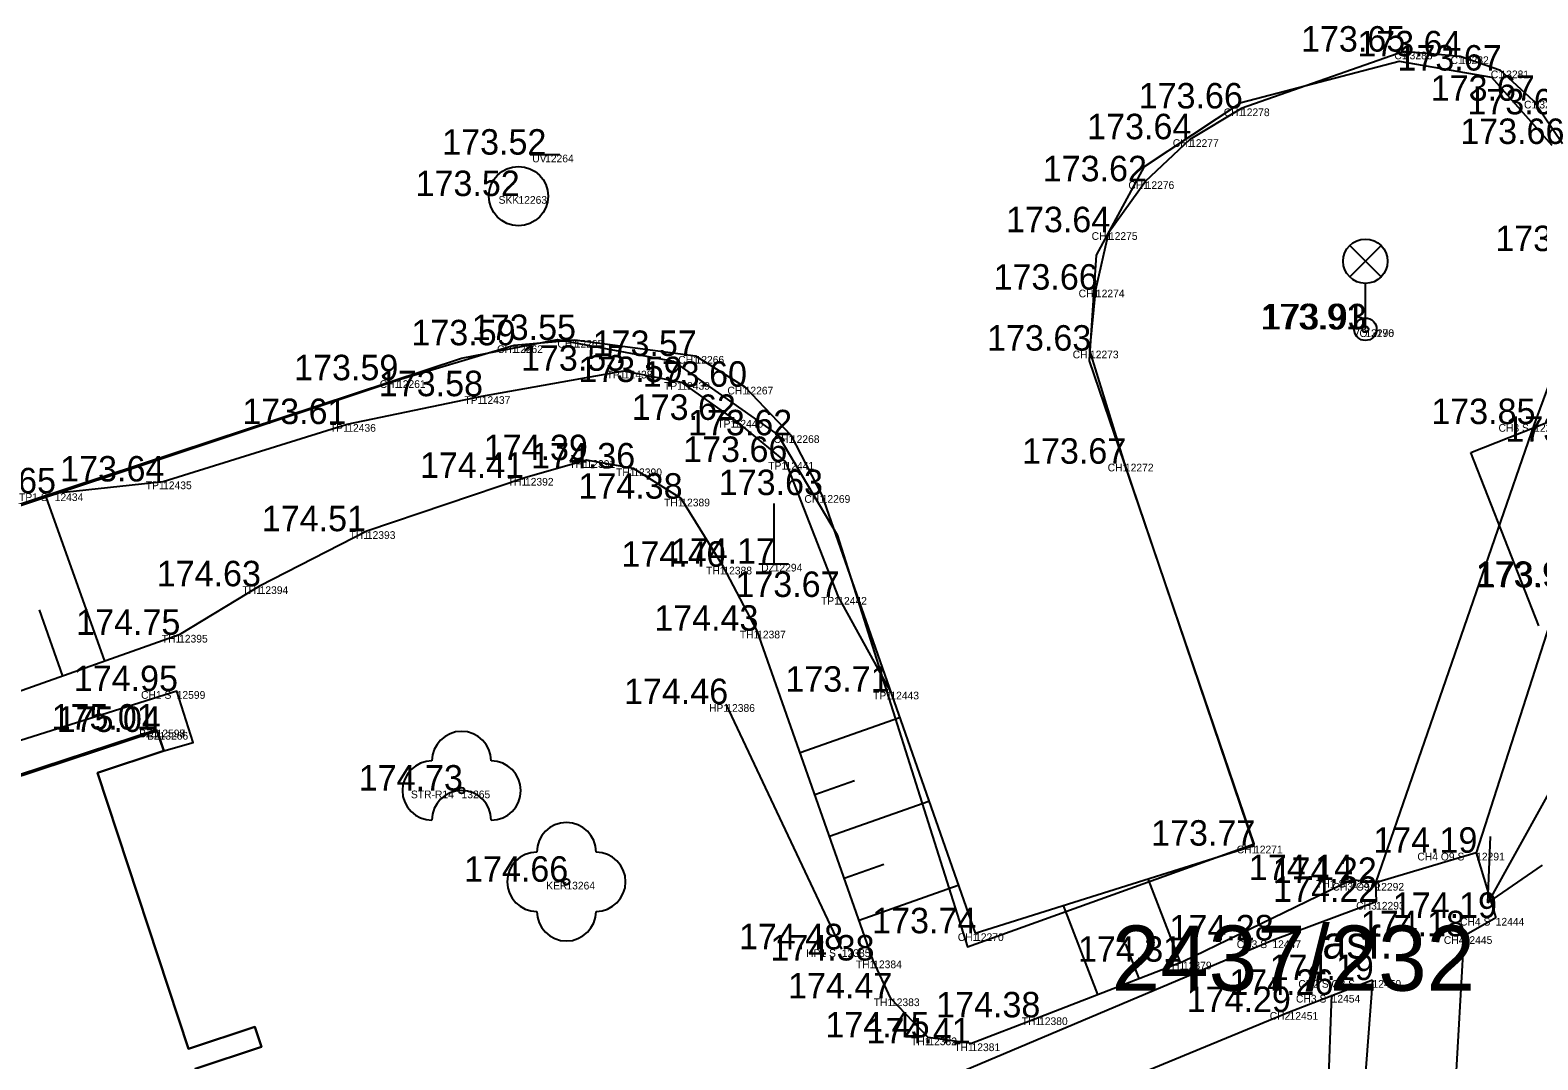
# Model space of a CAD drawing. Extents: x -566117 to -565580, y -1202428 to -1201938.
# Drawn here: x -565707.63 to -565682.18, y -1202215.92 to -1202198.53 of the extents above; entities that cross this region are included whole.
import ezdxf

# ---------------------------------------------------------------- set-up
doc = ezdxf.new("R2010")
doc.units = 0
for name, color, linetype in [('(Construction', 7, 'Continuous'), ('(Construction)', 7, 'Continuous'), ('1029', 7, 'Continuous'), ('Bod', 7, 'Continuous'), ('BUOVY_NEMĚŘ', 7, 'Continuous'), ('CIZÍ_NADZEM', 7, 'Continuous'), ('Implicitní', 7, 'Continuous'), ('Kanalizace', 7, 'Continuous'), ('Katastr', 7, 'Continuous'), ('Kod', 7, 'Continuous'), ('POMOC_POPIS', 7, 'Continuous'), ('Vrstva 59', 7, 'Continuous'), ('Vrstva 61', 7, 'Continuous'), ('Výška', 7, 'Continuous'), ('ZELEŇ', 7, 'Continuous'), ('ZN_DOPLŇKOVÉ', 7, 'Continuous'), ('Zpevněné plohy', 7, 'Continuous'), ('Číslo', 7, 'Continuous')]:
    doc.layers.add(name, color=color, linetype=linetype)

# ---------------------------------------------------------------- blocks, each defined once
blk = doc.blocks.new('1029$2')
at = {"layer": 'Katastr'}
for p, q in [((0, 3.001), (-0.501, 2)), ((0, 0), (0, 3.001)), ((0, 3.001), (0.501, 2))]:
    blk.add_line(p, q, dxfattribs=at)
blk = doc.blocks.new('A$C69D74C1E')
at = {"layer": 'Katastr'}
for p, q in [((339.73, -143.82), (364.58, -135.63)), ((381.62, -137.22), (384.32, -136.15)), ((382.77, -140.15), (381.62, -137.22))]:
    blk.add_line(p, q, dxfattribs=at)
for points in [[(364.58, -135.63), (366.2, -135.31), (368.15, -135.68), (369.92, -136.92), (370.92, -138.61), (373.12, -145.57), (377.96, -143.83), (375.18, -135.67), (375.3, -133.89), (376.11, -132.39), (377.74, -131.31), (380.41, -130.61), (381.97, -130.88), (382.99, -132.03)], [(353.12, -163.54), (350.65, -156.03), (349.01, -156.57), (348.17, -154.01), (349.8, -153.47), (347.31, -145.92), (359.44, -141.92), (359.55, -142.26), (358.43, -142.63), (359.97, -147.29), (361.09, -146.92), (361.2, -147.26), (360.08, -147.63), (362.42, -154.68), (363.54, -154.31), (363.65, -154.65), (362.53, -155.02), (364.03, -159.55), (365.15, -159.18), (365.26, -159.52), (364.12, -159.9)]]:
    blk.add_lwpolyline(points, dxfattribs=at)
at = {"layer": '1029', "rotation": 151}
blk.add_blockref('1029$2', (383.36, -142.2), dxfattribs=at)
at = {"layer": 'Katastr'}
blk.add_text('2437/232', height=1.1, dxfattribs=at).set_placement((375.557, -146.31))
blk = doc.blocks.new('STROM')
at = {"layer": 'ZELEŇ'}
blk.add_circle((0, 0), 0.05, dxfattribs=at)
for centre, start, end in [((0, 0.5), 0, 180), ((-0.5, 0), 90, 270), ((0.5, 0), 270, 90), ((0, -0.5), 0, 180)]:
    blk.add_arc(centre, 0.5, start, end, dxfattribs=at)
blk = doc.blocks.new('3.13')
at = {"layer": 'ZELEŇ'}
blk.add_circle((0, 0), 0.1, dxfattribs=at)
for centre, start, end in [((0, 1), 0, 180), ((-1, 0), 90, 270), ((1, 0), 270, 90), ((0, -1), 180, 0)]:
    blk.add_arc(centre, 1, start, end, dxfattribs=at)
blk = doc.blocks.new('VP')
at = {"layer": 'Kanalizace'}
blk.add_line((-0.25, 0), (0.25, 0), dxfattribs=at)
blk = doc.blocks.new('SAK')
at = {"layer": 'Kanalizace'}
blk.add_circle((0, 0), 0.5, dxfattribs=at)
blk = doc.blocks.new('POINT_DISPLAY')
at = {"layer": 'Implicitní'}
blk.add_line((0, 0), (0, 0), dxfattribs=at)
blk = doc.blocks.new('LA')
at = {"layer": 'CIZÍ_NADZEM'}
for p, q in [((-0.265, 1.415), (0.265, 0.885)), ((-0.265, 0.885), (0.265, 1.415)), ((0, 0), (0, 0.775))]:
    blk.add_line(p, q, dxfattribs=at)
for centre, radius in [((0, 1.15), 0.375), ((0, 0), 0.19), ((0, 0), 0.05)]:
    blk.add_circle(centre, radius, dxfattribs=at)
blk = doc.blocks.new('5.270_1')
at = {"layer": 'ZN_DOPLŇKOVÉ'}
for p, q in [((0, 1.018), (0, 0)), ((-0.25, 0), (0.25, 0))]:
    blk.add_line(p, q, dxfattribs=at)

msp = doc.modelspace()

# ---------------------------------------------------------------- linework, layer by layer
at = {"layer": '(Construction'}
for p, q in [((-565706.376, -1202209.186), (-565707.362, -1202206.407)), ((-565707.083, -1202209.436), (-565707.479, -1202208.319)), ((-565694.636, -1202210.727), (-565692.956, -1202210.136)), ((-565694.387, -1202211.434), (-565693.715, -1202211.198)), ((-565694.138, -1202212.142), (-565692.46, -1202211.551)), ((-565693.889, -1202212.849), (-565693.219, -1202212.613)), ((-565688.209, -1202214.275), (-565688.755, -1202212.861)), ((-565693.64, -1202213.557), (-565691.964, -1202212.967)), ((-565689.607, -1202214.816), (-565690.189, -1202213.312)), ((-565688.908, -1202214.545), (-565689.134, -1202213.962))]:
    msp.add_line(p, q, dxfattribs=at)
at = {"layer": '(Construction)'}
msp.add_line((-565717.64, -1202214.32), (-565705.5, -1202210.34), dxfattribs=at)
at = {"layer": 'BUOVY_NEMĚŘ'}
msp.add_lwpolyline([(-565701.39, -1202222.75), (-565702.51, -1202223.12), (-565704.85, -1202216.07), (-565703.73, -1202215.7), (-565703.84, -1202215.36), (-565704.96, -1202215.73), (-565706.5, -1202211.07), (-565705.38, -1202210.7), (-565705.5, -1202210.34)], dxfattribs=at)
at = {"layer": 'ZELEŇ'}
msp.add_line((-565693.93, -1202214.05), (-565695.88, -1202209.91), dxfattribs=at)
at = {"layer": 'Zpevněné plohy'}
for p, q in [((-565682.81, -1202199.21), (-565683.49, -1202198.97)), ((-565682.25, -1202199.72), (-565682.81, -1202199.21)), ((-565688.05, -1202200.37), (-565687.19, -1202199.85)), ((-565681.76, -1202200.45), (-565682.25, -1202199.72)), ((-565688.8, -1202201.08), (-565688.05, -1202200.37)), ((-565689.42, -1202201.94), (-565688.8, -1202201.08)), ((-565689.64, -1202202.91), (-565689.42, -1202201.94)), ((-565689.74, -1202203.94), (-565689.64, -1202202.91)), ((-565701.44, -1202204.44), (-565699.46, -1202203.85)), ((-565699.46, -1202203.85), (-565698.44, -1202203.76)), ((-565698.44, -1202203.76), (-565696.4, -1202204.03)), ((-565689.15, -1202205.85), (-565689.74, -1202203.94)), ((-565696.4, -1202204.03), (-565695.57, -1202204.55)), ((-565718.15, -1202209.99), (-565701.44, -1202204.44)), ((-565700.01, -1202204.71), (-565697.61, -1202204.28)), ((-565697.61, -1202204.28), (-565696.64, -1202204.47)), ((-565696.64, -1202204.47), (-565695.74, -1202205.11)), ((-565702.28, -1202205.18), (-565700.01, -1202204.71)), ((-565695.57, -1202204.55), (-565694.79, -1202205.37)), ((-565705.39, -1202206.15), (-565702.28, -1202205.18)), ((-565695.74, -1202205.11), (-565694.88, -1202205.82)), ((-565694.79, -1202205.37), (-565694.27, -1202206.38)), ((-565698.24, -1202205.79), (-565699.28, -1202206.09)), ((-565697.45, -1202205.93), (-565698.24, -1202205.79)), ((-565696.64, -1202206.44), (-565697.45, -1202205.93)), ((-565694.88, -1202205.82), (-565693.99, -1202208.1)), ((-565686.97, -1202212.3), (-565689.15, -1202205.85)), ((-565707.22, -1202206.35), (-565705.39, -1202206.15)), ((-565699.28, -1202206.09), (-565701.95, -1202206.99)), ((-565695.93, -1202207.59), (-565696.64, -1202206.44)), ((-565694.27, -1202206.38), (-565691.68, -1202213.78)), ((-565701.95, -1202206.99), (-565703.76, -1202207.92)), ((-565695.36, -1202208.67), (-565695.93, -1202207.59)), ((-565693.99, -1202208.1), (-565693.11, -1202209.7)), ((-565693.4, -1202214.24), (-565695.36, -1202208.67)), ((-565691.68, -1202213.78), (-565686.97, -1202212.3)), ((-565683.22, -1202212.42), (-565684.92, -1202212.93)), ((-565684.92, -1202212.93), (-565684.91, -1202213.25)), ((-565682.89, -1202213.52), (-565683.43, -1202213.83)), ((-565683.43, -1202213.83), (-565683.65, -1202217.7)), ((-565693.1, -1202214.88), (-565693.4, -1202214.24)), ((-565688.17, -1202214.26), (-565690.6, -1202215.2)), ((-565684.97, -1202214.57), (-565686.37, -1202215.11)), ((-565684.97, -1202214.57), (-565685.2, -1202217.55)), ((-565692.47, -1202215.54), (-565693.1, -1202214.88)), ((-565685.66, -1202214.82), (-565685.76, -1202217.46)), ((-565686.37, -1202215.11), (-565692.84, -1202217.78)), ((-565690.6, -1202215.2), (-565691.74, -1202215.64)), ((-565691.74, -1202215.64), (-565692.47, -1202215.54))]:
    msp.add_line(p, q, dxfattribs=at)
for points in [[(-565683.49, -1202198.97), (-565684.44, -1202198.89), (-565687.19, -1202199.85)], [(-565681.16, -1202202.26), (-565682.24, -1202205.18), (-565684.92, -1202212.93)], [(-565680.48, -1202204.27), (-565680.99, -1202205.48), (-565683.22, -1202212.42), (-565682.89, -1202213.52)], [(-565703.76, -1202207.92), (-565705.12, -1202208.74), (-565710.25, -1202210.56)], [(-565705.38, -1202210.7), (-565704.88, -1202210.559), (-565705.16, -1202209.69), (-565710.03, -1202211.23)], [(-565684.92, -1202212.93), (-565685.32, -1202212.88), (-565688.17, -1202214.26)], [(-565684.91, -1202213.25), (-565686.66, -1202213.9), (-565692.8, -1202216.5)]]:
    msp.add_lwpolyline(points, dxfattribs=at)

# ---------------------------------------------------------------- block references
at = {"layer": '(Construction)'}
msp.add_blockref('POINT_DISPLAY', (-565705.5, -1202210.34), dxfattribs=at)
at = {"layer": 'Bod'}
for p in [(-565684.44, -1202198.89), (-565683.49, -1202198.97), (-565682.81, -1202199.21), (-565687.19, -1202199.85), (-565682.25, -1202199.72), (-565688.05, -1202200.37), (-565698.94, -1202200.63), (-565688.8, -1202201.08), (-565699.39, -1202201.33), (-565689.42, -1202201.94), (-565689.64, -1202202.91), (-565685.09, -1202203.58), (-565685.09, -1202203.58), (-565699.46, -1202203.85), (-565698.44, -1202203.76), (-565689.74, -1202203.94), (-565696.4, -1202204.03), (-565701.44, -1202204.44), (-565697.61, -1202204.28), (-565696.64, -1202204.47), (-565700.01, -1202204.71), (-565695.57, -1202204.55), (-565702.28, -1202205.18), (-565695.74, -1202205.11), (-565682.24, -1202205.18), (-565694.79, -1202205.37), (-565698.24, -1202205.79), (-565697.45, -1202205.93), (-565694.88, -1202205.82), (-565689.15, -1202205.85), (-565705.39, -1202206.15), (-565699.28, -1202206.09), (-565707.22, -1202206.35), (-565696.64, -1202206.44), (-565694.27, -1202206.38), (-565701.95, -1202206.99), (-565695.93, -1202207.59), (-565695.08, -1202207.54), (-565703.76, -1202207.92), (-565693.99, -1202208.1), (-565705.12, -1202208.74), (-565695.36, -1202208.67), (-565705.16, -1202209.69), (-565693.11, -1202209.7), (-565695.88, -1202209.91), (-565705.5, -1202210.34), (-565705.5, -1202210.34), (-565705.45, -1202210.38), (-565700.35, -1202211.37), (-565686.97, -1202212.3), (-565683.22, -1202212.42), (-565698.58, -1202212.91), (-565685.32, -1202212.88), (-565684.92, -1202212.93), (-565684.91, -1202213.25), (-565682.89, -1202213.52), (-565691.68, -1202213.78), (-565683.43, -1202213.83), (-565693.93, -1202214.05), (-565686.66, -1202213.9), (-565693.4, -1202214.24), (-565688.17, -1202214.26), (-565684.97, -1202214.57), (-565693.1, -1202214.88), (-565685.66, -1202214.82), (-565686.37, -1202215.11), (-565690.6, -1202215.2), (-565692.47, -1202215.54), (-565691.74, -1202215.64)]:
    msp.add_blockref('POINT_DISPLAY', p, dxfattribs=at)
at = {"layer": 'CIZÍ_NADZEM'}
msp.add_blockref('LA', (-565685.09, -1202203.58), dxfattribs=at)
msp.add_blockref('LA', (-565685.09, -1202203.58), dxfattribs=at)
at = {"layer": 'Implicitní'}
msp.add_blockref('A$C69D74C1E', (-566064.93, -1202068.44), dxfattribs=at)
at = {"layer": 'Kanalizace'}
msp.add_blockref('SAK', (-565699.39, -1202201.33), dxfattribs=at)
at = {"layer": 'Vrstva 59', "xscale": 0.5, "yscale": 0.5}
msp.add_blockref('3.13', (-565698.58, -1202212.91), dxfattribs=at)
at = {"layer": 'Vrstva 61'}
msp.add_blockref('VP', (-565698.94, -1202200.63), dxfattribs=at)
at = {"layer": 'ZELEŇ'}
msp.add_blockref('STROM', (-565700.35, -1202211.37), dxfattribs=at)
at = {"layer": 'ZN_DOPLŇKOVÉ'}
msp.add_blockref('5.270_1', (-565695.08, -1202207.54), dxfattribs=at)

# ---------------------------------------------------------------- texts
at = {"layer": 'Kod'}
for s, p in [('C1', (-565684.602, -1202199.02)), ('C1', (-565683.652, -1202199.1)), ('C1', (-565682.972, -1202199.34)), ('CH1', (-565687.482, -1202199.98)), ('C1', (-565682.412, -1202199.85)), ('CH1', (-565688.342, -1202200.5)), ('UV', (-565699.157, -1202200.76)), ('CH1', (-565689.092, -1202201.21)), ('SKK', (-565699.725, -1202201.46)), ('CH1', (-565689.712, -1202202.07)), ('CH1', (-565689.932, -1202203.04)), ('VO', (-565685.306, -1202203.71)), ('VO', (-565685.306, -1202203.71)), ('CH1', (-565699.752, -1202203.98)), ('CH1', (-565698.732, -1202203.89)), ('CH1', (-565690.032, -1202204.07)), ('CH1', (-565696.692, -1202204.16)), ('CH1', (-565701.732, -1202204.57)), ('TP1', (-565697.902, -1202204.41)), ('TP1', (-565696.932, -1202204.6)), ('TP1', (-565700.302, -1202204.84)), ('CH1', (-565695.862, -1202204.68)), ('TP1', (-565702.572, -1202205.31)), ('TP1', (-565696.032, -1202205.24)), ('CH3 S', (-565682.842, -1202205.31)), ('CH1', (-565695.082, -1202205.5)), ('TH1', (-565698.532, -1202205.92)), ('TH1', (-565697.742, -1202206.06)), ('TP1', (-565695.172, -1202205.95)), ('CH1', (-565689.442, -1202205.98)), ('TP1', (-565705.682, -1202206.28)), ('TH1', (-565699.572, -1202206.22)), ('TP1 S', (-565707.822, -1202206.48)), ('TH1', (-565696.932, -1202206.57)), ('CH1', (-565694.562, -1202206.51)), ('TH1', (-565702.242, -1202207.12)), ('TH1', (-565696.222, -1202207.72)), ('DZ', (-565695.291, -1202207.67)), ('TH1', (-565704.052, -1202208.05)), ('TP1', (-565694.282, -1202208.23)), ('TH1', (-565705.412, -1202208.87)), ('TH1', (-565695.652, -1202208.8)), ('CH1 S', (-565705.762, -1202209.82)), ('TP1', (-565693.402, -1202209.83)), ('HP1', (-565696.172, -1202210.04)), ('BZ1', (-565705.792, -1202210.47)), ('BZ1', (-565705.792, -1202210.47)), ('BZ', (-565705.661, -1202210.51)), ('STR-R14', (-565701.205, -1202211.5)), ('CH1', (-565687.262, -1202212.43)), ('CH4 O9 S', (-565684.212, -1202212.55)), ('KER', (-565698.921, -1202213.04)), ('TH1 S', (-565685.922, -1202213.01)), ('CH3 O9', (-565685.645, -1202213.06)), ('CH3', (-565685.245, -1202213.38)), ('CH4 S', (-565683.492, -1202213.65)), ('CH1', (-565691.972, -1202213.91)), ('CH4', (-565683.765, -1202213.96)), ('HP1 S', (-565694.532, -1202214.18)), ('CH3 S', (-565687.262, -1202214.03)), ('TH1', (-565693.692, -1202214.37)), ('TH1', (-565688.462, -1202214.39)), ('CH2 S O3 S', (-565686.222, -1202214.7)), ('TH1', (-565693.392, -1202215.01)), ('CH3 S', (-565686.262, -1202214.95)), ('CH2', (-565686.705, -1202215.24)), ('TH1', (-565690.892, -1202215.33)), ('TH1', (-565692.762, -1202215.67)), ('TH1', (-565692.032, -1202215.77))]:
    msp.add_text(s, height=0.13, dxfattribs=at).set_placement(p)
at = {"layer": 'POMOC_POPIS'}
msp.add_text('asf.', height=0.55, dxfattribs=at).set_placement((-565685.818, -1202214.208))
at = {"layer": 'Výška'}
for s, p in [('173.65 ', (-565686.177, -1202198.89)), ('173.64 ', (-565685.227, -1202198.97)), ('173.67 ', (-565684.547, -1202199.21)), ('173.67 ', (-565683.987, -1202199.72)), ('173.66 ', (-565688.918, -1202199.85)), ('173.67 ', (-565683.367, -1202199.95)), ('173.64 ', (-565689.787, -1202200.37)), ('173.66 ', (-565683.488, -1202200.45)), ('173.52 ', (-565700.677, -1202200.63)), ('173.62 ', (-565690.537, -1202201.08)), ('173.52 ', (-565701.127, -1202201.33)), ('173.64 ', (-565691.157, -1202201.94)), ('173.65 ', (-565682.897, -1202202.26)), ('173.66 ', (-565691.368, -1202202.91)), ('173.91 ', (-565686.863, -1202203.58)), ('173.93 ', (-565686.827, -1202203.58)), ('173.59 ', (-565701.197, -1202203.85)), ('173.55 ', (-565700.177, -1202203.76)), ('173.57 ', (-565698.137, -1202204.03)), ('173.63 ', (-565691.477, -1202203.94)), ('173.55 ', (-565699.347, -1202204.28)), ('173.59 ', (-565703.177, -1202204.44)), ('173.59 ', (-565698.377, -1202204.47)), ('173.60 ', (-565697.29, -1202204.55)), ('173.58 ', (-565701.747, -1202204.71)), ('173.62 ', (-565697.477, -1202205.11)), ('173.61 ', (-565704.053, -1202205.18)), ('173.62 ', (-565696.527, -1202205.37)), ('173.85 ', (-565683.977, -1202205.18)), ('173.82 ', (-565682.727, -1202205.48)), ('174.39 ', (-565699.977, -1202205.79)), ('173.66 ', (-565696.608, -1202205.82)), ('173.67 ', (-565690.887, -1202205.85)), ('173.64 ', (-565707.127, -1202206.15)), ('174.41 ', (-565701.053, -1202206.09)), ('174.36 ', (-565699.178, -1202205.93)), ('173.65 ', (-565708.957, -1202206.35)), ('173.63 ', (-565696.007, -1202206.38)), ('174.38 ', (-565698.377, -1202206.44)), ('174.51 ', (-565703.723, -1202206.99)), ('174.40 ', (-565697.65, -1202207.59)), ('174.17 ', (-565696.817, -1202207.54)), ('174.63 ', (-565705.497, -1202207.92)), ('173.98 ', (-565683.227, -1202207.93)), ('173.96 ', (-565683.208, -1202207.94)), ('173.67 ', (-565695.727, -1202208.1)), ('174.43 ', (-565697.097, -1202208.67)), ('174.75 ', (-565706.857, -1202208.74)), ('174.95 ', (-565706.897, -1202209.69)), ('173.71 ', (-565694.883, -1202209.7)), ('174.46 ', (-565697.608, -1202209.91)), ('175.01 ', (-565707.273, -1202210.34)), ('175.01 ', (-565707.273, -1202210.34)), ('175.04 ', (-565707.187, -1202210.38)), ('174.73 ', (-565702.087, -1202211.37)), ('173.77 ', (-565688.707, -1202212.3)), ('174.19 ', (-565684.957, -1202212.42)), ('174.66 ', (-565700.308, -1202212.91)), ('174.14 ', (-565687.057, -1202212.88)), ('174.22 ', (-565686.657, -1202212.93)), ('174.22 ', (-565686.647, -1202213.25)), ('174.19 ', (-565684.627, -1202213.52)), ('173.74 ', (-565693.417, -1202213.78)), ('174.48 ', (-565695.667, -1202214.05)), ('174.28 ', (-565688.397, -1202213.9)), ('174.18 ', (-565685.167, -1202213.83)), ('174.38 ', (-565695.137, -1202214.24)), ('174.31 ', (-565689.943, -1202214.26)), ('174.19 ', (-565686.707, -1202214.57)), ('174.26 ', (-565687.388, -1202214.82)), ('174.47 ', (-565694.837, -1202214.88)), ('174.38 ', (-565692.337, -1202215.2)), ('174.29 ', (-565688.107, -1202215.11)), ('174.45 ', (-565694.207, -1202215.54)), ('174.41 ', (-565693.513, -1202215.64))]:
    msp.add_text(s, height=0.43, dxfattribs=at).set_placement(p)
at = {"layer": 'Číslo'}
for s, p in [('13283', (-565684.44, -1202199.02)), ('13282', (-565683.49, -1202199.1)), ('13281', (-565682.81, -1202199.34)), ('12278', (-565687.19, -1202199.98)), ('13280', (-565682.25, -1202199.85)), ('12277', (-565688.05, -1202200.5)), ('12264', (-565698.94, -1202200.76)), ('12276', (-565688.8, -1202201.21)), ('12263', (-565699.39, -1202201.46)), ('12275', (-565689.42, -1202202.07)), ('12274', (-565689.64, -1202203.04)), ('12290', (-565685.09, -1202203.71)), ('13176', (-565685.09, -1202203.71)), ('12262', (-565699.46, -1202203.98)), ('12265', (-565698.44, -1202203.89)), ('12273', (-565689.74, -1202204.07)), ('12266', (-565696.4, -1202204.16)), ('12261', (-565701.44, -1202204.57)), ('12438', (-565697.61, -1202204.41)), ('12439', (-565696.64, -1202204.6)), ('12437', (-565700.01, -1202204.84)), ('12267', (-565695.57, -1202204.68)), ('12436', (-565702.28, -1202205.31)), ('12440', (-565695.74, -1202205.24)), ('12289', (-565682.24, -1202205.31)), ('12268', (-565694.79, -1202205.5)), ('12391', (-565698.24, -1202205.92)), ('12390', (-565697.45, -1202206.06)), ('12441', (-565694.88, -1202205.95)), ('12272', (-565689.15, -1202205.98)), ('12435', (-565705.39, -1202206.28)), ('12392', (-565699.28, -1202206.22)), ('12434', (-565707.22, -1202206.48)), ('12389', (-565696.64, -1202206.57)), ('12269', (-565694.27, -1202206.51)), ('12393', (-565701.95, -1202207.12)), ('12388', (-565695.93, -1202207.72)), ('12294', (-565695.08, -1202207.67)), ('12394', (-565703.76, -1202208.05)), ('12442', (-565693.99, -1202208.23)), ('12395', (-565705.12, -1202208.87)), ('12387', (-565695.36, -1202208.8)), ('12599', (-565705.16, -1202209.82)), ('12443', (-565693.11, -1202209.83)), ('12386', (-565695.88, -1202210.04)), ('12597', (-565705.5, -1202210.47)), ('12598', (-565705.5, -1202210.47)), ('13266', (-565705.45, -1202210.51)), ('13265', (-565700.35, -1202211.5)), ('12271', (-565686.97, -1202212.43)), ('12291', (-565683.22, -1202212.55)), ('13264', (-565698.58, -1202213.04)), ('12378', (-565685.32, -1202213.01)), ('12292', (-565684.92, -1202213.06)), ('12293', (-565684.91, -1202213.38)), ('12444', (-565682.89, -1202213.65)), ('12270', (-565691.68, -1202213.91)), ('12445', (-565683.43, -1202213.96)), ('12385', (-565693.93, -1202214.18)), ('12447', (-565686.66, -1202214.03)), ('12384', (-565693.4, -1202214.37)), ('12379', (-565688.17, -1202214.39)), ('12450', (-565684.97, -1202214.7)), ('12383', (-565693.1, -1202215.01)), ('12454', (-565685.66, -1202214.95)), ('12451', (-565686.37, -1202215.24)), ('12380', (-565690.6, -1202215.33)), ('12382', (-565692.47, -1202215.67)), ('12381', (-565691.74, -1202215.77))]:
    msp.add_text(s, height=0.13, dxfattribs=at).set_placement(p)

doc.saveas('drawing.dxf')
